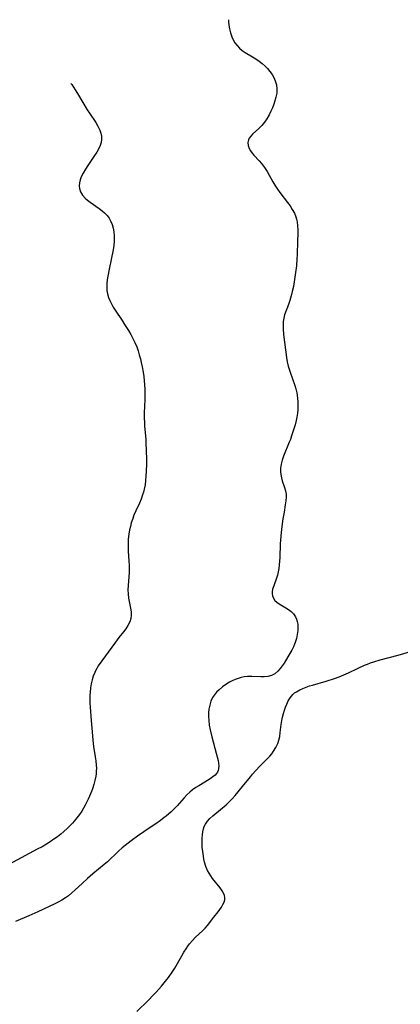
# Model space of a CAD drawing. Header units: inches. Extents: x 1073367 to 1082519, y 1569854 to 1574957.
# Tile 477 of 565: x 1079230 to 1079381, y 1574171 to 1574561. Entities that reach past the tile are written whole.
import ezdxf

# ---------------------------------------------------------------- set-up
doc = ezdxf.new("R2010")
doc.units = ezdxf.units.IN
doc.header["$MEASUREMENT"] = 0
doc.layers.add('CGG_CurvaNivelLidar_v1', color=7, linetype='Continuous', lineweight=30, true_color=0x008008)

msp = doc.modelspace()

# ---------------------------------------------------------------- linework, layer by layer
at = {"layer": 'CGG_CurvaNivelLidar_v1'}
for points in [[(1079312.4653, 1574560.9885, 80.5), (1079312.4918, 1574560.3007, 80.5), (1079312.6247, 1574558.8469, 80.5), (1079312.8374, 1574557.4136, 80.5), (1079313.2042, 1574555.7704, 80.5), (1079313.7252, 1574554.1966, 80.5), (1079314.3026, 1574552.9516, 80.5), (1079315.0091, 1574551.7847, 80.5), (1079315.8431, 1574550.7089, 80.5), (1079316.831, 1574549.7092, 80.5), (1079317.9275, 1574548.8068, 80.5), (1079319.1065, 1574547.9891, 80.5), (1079321.953, 1574546.3049, 80.5), (1079323.2687, 1574545.488, 80.5), (1079324.553, 1574544.6108, 80.5), (1079325.786, 1574543.6674, 80.5), (1079326.9451, 1574542.6489, 80.5), (1079327.9373, 1574541.627, 80.5), (1079328.8749, 1574540.4902, 80.5), (1079329.7051, 1574539.2934, 80.5), (1079330.4163, 1574538.0464, 80.5), (1079330.9899, 1574536.7563, 80.5), (1079331.4692, 1574535.132, 80.5), (1079331.6661, 1574533.4717, 80.5), (1079331.5655, 1574531.8748, 80.5), (1079331.2507, 1574530.2614, 80.5), (1079330.8702, 1574528.8821, 80.5), (1079330.4081, 1574527.5005, 80.5), (1079329.8751, 1574526.1273, 80.5), (1079329.2773, 1574524.7739, 80.5), (1079328.5469, 1574523.3189, 80.5), (1079327.6167, 1574521.7403, 80.5), (1079326.6547, 1574520.3807, 80.5), (1079325.6107, 1574519.1199, 80.5), (1079324.5092, 1574517.9709, 80.5), (1079322.0247, 1574515.6891, 80.5), (1079321.2811, 1574514.8774, 80.5), (1079320.6893, 1574514.0251, 80.5), (1079320.3791, 1574513.3609, 80.5), (1079320.2369, 1574512.8841, 80.5), (1079320.1536, 1574512.3581, 80.5), (1079320.2163, 1574511.1591, 80.5), (1079320.6017, 1574509.9728, 80.5), (1079321.1226, 1574509.0646, 80.5), (1079321.7901, 1574508.177, 80.5), (1079322.5588, 1574507.291, 80.5), (1079324.5521, 1574505.1398, 80.5), (1079325.5628, 1574504.0016, 80.5), (1079326.7782, 1574502.4645, 80.5), (1079327.8414, 1574500.8254, 80.5), (1079330.0672, 1574496.7783, 80.5), (1079330.8554, 1574495.4323, 80.5), (1079331.8496, 1574493.9231, 80.5), (1079332.8276, 1574492.5626, 80.5), (1079335.8751, 1574488.5645, 80.5), (1079336.8426, 1574487.2262, 80.5), (1079337.729, 1574485.861, 80.5), (1079338.5571, 1574484.3254, 80.5), (1079339.1248, 1574482.941, 80.5), (1079339.4092, 1574481.973, 80.5), (1079339.6186, 1574480.9807, 80.5), (1079339.818, 1574479.4148, 80.5), (1079339.9047, 1574477.8119, 80.5), (1079339.9152, 1574476.1808, 80.5), (1079339.847, 1574473.4975, 80.5), (1079339.6361, 1574467.8795, 80.5), (1079339.5519, 1574466.2634, 80.5), (1079339.3448, 1574463.5384, 80.5), (1079339.0484, 1574460.8506, 80.5), (1079338.7961, 1574459.0129, 80.5), (1079338.5028, 1574457.1887, 80.5), (1079338.1636, 1574455.3831, 80.5), (1079337.7109, 1574453.3614, 80.5), (1079337.244, 1574451.599, 80.5), (1079336.7285, 1574449.8737, 80.5), (1079336.1749, 1574448.1934, 80.5), (1079334.698, 1574444.1038, 80.5), (1079334.3689, 1574442.8653, 80.5), (1079334.1691, 1574441.4702, 80.5), (1079334.1085, 1574440.033, 80.5), (1079334.1442, 1574438.5601, 80.5), (1079334.3039, 1574436.3782, 80.5), (1079334.9998, 1574430.3332, 80.5), (1079335.416, 1574427.2244, 80.5), (1079335.7333, 1574425.4908, 80.5), (1079336.1392, 1574423.7757, 80.5), (1079336.4806, 1574422.5969, 80.5), (1079336.8634, 1574421.4302, 80.5), (1079338.7518, 1574416.2197, 80.5), (1079339.1701, 1574414.8273, 80.5), (1079339.5336, 1574413.2533, 80.5), (1079339.7067, 1574412.2237, 80.5), (1079339.8319, 1574411.1867, 80.5), (1079339.9302, 1574409.702, 80.5), (1079339.9448, 1574408.2106, 80.5), (1079339.8848, 1574406.717, 80.5), (1079339.755, 1574405.2257, 80.5), (1079339.5316, 1574403.6123, 80.5), (1079339.2626, 1574402.2514, 80.5), (1079338.854, 1574400.6055, 80.5), (1079338.3814, 1574398.969, 80.5), (1079337.4753, 1574396.1978, 80.5), (1079336.9802, 1574394.8293, 80.5), (1079336.5548, 1574393.7247, 80.5), (1079334.2834, 1574388.2315, 80.5), (1079333.7217, 1574386.6295, 80.5), (1079333.2978, 1574385.0359, 80.5), (1079333.0729, 1574383.4471, 80.5), (1079333.0726, 1574382.1583, 80.5), (1079333.2125, 1574380.876, 80.5), (1079333.4586, 1574379.6059, 80.5), (1079333.7751, 1574378.3867, 80.5), (1079334.6258, 1574375.7455, 80.5), (1079334.9984, 1574374.4331, 80.5), (1079335.2401, 1574373.1017, 80.5), (1079335.2982, 1574372.0106, 80.5), (1079335.2027, 1574370.4534, 80.5), (1079334.9714, 1574368.8565, 80.5), (1079334.4514, 1574365.9403, 80.5), (1079334.0246, 1574363.3217, 80.5), (1079333.6045, 1574360.27, 80.5), (1079333.3436, 1574358.0029, 80.5), (1079333.0687, 1574354.9562, 80.5), (1079332.97, 1574353.4298, 80.5), (1079332.7568, 1574348.0975, 80.5), (1079332.6711, 1574346.5976, 80.5), (1079332.5438, 1574345.1183, 80.5), (1079332.3573, 1574343.6669, 80.5), (1079332.1184, 1574342.3536, 80.5), (1079331.8169, 1574341.0796, 80.5), (1079331.4561, 1574339.8542, 80.5), (1079330.3619, 1574336.8594, 80.5), (1079329.9293, 1574335.4663, 80.5), (1079329.7518, 1574334.4912, 80.5), (1079329.7273, 1574333.7084, 80.5), (1079329.8662, 1574332.8224, 80.5), (1079330.2317, 1574331.9, 80.5), (1079330.8031, 1574331.0684, 80.5), (1079331.5856, 1574330.3222, 80.5), (1079332.5151, 1574329.6597, 80.5), (1079335.1559, 1574328.1278, 80.5), (1079336.2594, 1574327.4469, 80.5), (1079337.2868, 1574326.6733, 80.5), (1079338.2459, 1574325.6953, 80.5), (1079339.0131, 1574324.5648, 80.5), (1079339.4196, 1574323.6748, 80.5), (1079339.7105, 1574322.7251, 80.5), (1079339.8945, 1574321.6937, 80.5), (1079339.9696, 1574320.6234, 80.5), (1079339.9117, 1574319.0904, 80.5), (1079339.6928, 1574317.5256, 80.5), (1079339.3352, 1574315.949, 80.5), (1079338.8506, 1574314.3799, 80.5), (1079338.6112, 1574313.7313, 80.5), (1079338.1901, 1574312.7251, 80.5), (1079337.5218, 1574311.3423, 80.5), (1079336.7872, 1574309.9904, 80.5), (1079336.0101, 1574308.6694, 80.5), (1079334.4795, 1574306.251, 80.5), (1079333.7384, 1574305.1682, 80.5), (1079332.9802, 1574304.1524, 80.5), (1079331.9597, 1574302.9874, 80.5), (1079330.8215, 1574302.0434, 80.5), (1079329.5015, 1574301.3826, 80.5), (1079328.0352, 1574300.994, 80.5), (1079326.6528, 1574300.848, 80.5), (1079325.2122, 1574300.8257, 80.5), (1079321.7512, 1574300.9174, 80.5), (1079319.9986, 1574300.8838, 80.5), (1079318.637, 1574300.7481, 80.5), (1079317.4355, 1574300.5131, 80.5), (1079316.2516, 1574300.1782, 80.5), (1079315.0922, 1574299.7583, 80.5), (1079313.9587, 1574299.2606, 80.5), (1079312.8579, 1574298.6897, 80.5), (1079311.4034, 1574297.7897, 80.5), (1079310.0315, 1574296.7832, 80.5), (1079308.7537, 1574295.6917, 80.5), (1079307.7589, 1574294.7085, 80.5), (1079306.8845, 1574293.6888, 80.5), (1079306.1488, 1574292.594, 80.5), (1079305.4729, 1574291.1204, 80.5), (1079304.997, 1574289.5342, 80.5), (1079304.686, 1574287.945, 80.5), (1079304.5456, 1574286.5151, 80.5), (1079304.5203, 1574285.0503, 80.5), (1079304.6006, 1574283.5628, 80.5), (1079304.8345, 1574281.7103, 80.5), (1079305.1899, 1574279.8524, 80.5), (1079305.8938, 1574277.0343, 80.5), (1079307.6289, 1574270.5963, 80.5), (1079308.3181, 1574267.6755, 80.5), (1079308.5032, 1574266.6282, 80.5), (1079308.6049, 1574265.6328, 80.5), (1079308.547, 1574264.3861, 80.5), (1079308.3714, 1574263.6892, 80.5), (1079308.0804, 1574263.0488, 80.5), (1079307.6715, 1574262.4671, 80.5), (1079307.1625, 1574261.929, 80.5), (1079306.2551, 1574261.163, 80.5), (1079305.2146, 1574260.4216, 80.5), (1079303.0669, 1574259.0836, 80.5), (1079300.6656, 1574257.6934, 80.5), (1079299.4722, 1574256.9375, 80.5), (1079298.2557, 1574256.0557, 80.5), (1079297.0906, 1574255.0929, 80.5), (1079295.9541, 1574254.0342, 80.5), (1079294.8829, 1574252.9134, 80.5), (1079292.1272, 1574249.7098, 80.5), (1079290.9828, 1574248.5391, 80.5), (1079289.7709, 1574247.4114, 80.5), (1079287.7703, 1574245.6741, 80.5), (1079287.0121, 1574245.0487, 80.5), (1079285.5036, 1574243.8877, 80.5), (1079284.0958, 1574242.8843, 80.5), (1079282.6573, 1574241.9136, 80.5), (1079278.8679, 1574239.4639, 80.5), (1079276.3967, 1574237.7353, 80.5), (1079273.9497, 1574235.9239, 80.5), (1079271.5317, 1574234.0429, 80.5), (1079270.3571, 1574233.0651, 80.5), (1079268.9077, 1574231.7778, 80.5), (1079264.4631, 1574227.5635, 80.5), (1079263.1834, 1574226.4481, 80.5), (1079258.7451, 1574222.8017, 80.5), (1079256.5811, 1574220.9454, 80.5), (1079254.6019, 1574219.1701, 80.5), (1079251.6166, 1574216.3942, 80.5), (1079250.3379, 1574215.248, 80.5), (1079249.0232, 1574214.1593, 80.5), (1079247.8607, 1574213.3043, 80.5), (1079246.4283, 1574212.3939, 80.5), (1079244.9459, 1574211.5668, 80.5), (1079243.4227, 1574210.794, 80.5), (1079236.9057, 1574207.7572, 80.5), (1079233.3477, 1574206.152, 80.5), (1079228.0715, 1574203.9222, 80.5)], [(1079250.0129, 1574535.7364, 80), (1079250.3374, 1574535.303, 80), (1079251.0426, 1574534.2807, 80), (1079251.7157, 1574533.234, 80), (1079252.5896, 1574531.7812, 80), (1079254.6955, 1574528.1397, 80), (1079256.4335, 1574525.3061, 80), (1079257.3314, 1574523.9284, 80), (1079259.823, 1574520.2771, 80), (1079260.7266, 1574518.7911, 80), (1079261.4663, 1574517.2862, 80), (1079261.8931, 1574516.0567, 80), (1079262.1416, 1574514.8141, 80), (1079262.1806, 1574513.568, 80), (1079261.9976, 1574512.374, 80), (1079261.6283, 1574511.1875, 80), (1079261.1099, 1574510.0106, 80), (1079260.3175, 1574508.5823, 80), (1079259.406, 1574507.1658, 80), (1079256.7332, 1574503.3231, 80), (1079255.7559, 1574501.8091, 80), (1079254.8707, 1574500.2877, 80), (1079254.1296, 1574498.7626, 80), (1079253.6883, 1574497.5735, 80), (1079253.3905, 1574496.3918, 80), (1079253.2687, 1574495.2366, 80), (1079253.3623, 1574494.121, 80), (1079253.8252, 1574492.7931, 80), (1079254.6103, 1574491.5483, 80), (1079255.6447, 1574490.3885, 80), (1079256.5776, 1574489.5521, 80), (1079257.5948, 1574488.7581, 80), (1079261.2517, 1574486.2266, 80), (1079262.3534, 1574485.3759, 80), (1079263.3849, 1574484.4615, 80), (1079264.3191, 1574483.4736, 80), (1079265.1247, 1574482.3996, 80), (1079265.7303, 1574481.3249, 80), (1079266.2988, 1574479.9456, 80), (1079266.7174, 1574478.4902, 80), (1079267.0009, 1574476.9786, 80), (1079267.1555, 1574475.4273, 80), (1079267.1793, 1574473.8496, 80), (1079267.1582, 1574473.3446, 80), (1079266.9869, 1574471.5917, 80), (1079266.7025, 1574469.8281, 80), (1079265.1437, 1574462.2201, 80), (1079264.6491, 1574459.5025, 80), (1079264.4362, 1574458.0125, 80), (1079264.2878, 1574456.5674, 80), (1079264.231, 1574455.1423, 80), (1079264.3059, 1574453.739, 80), (1079264.5402, 1574452.3849, 80), (1079264.9223, 1574451.0567, 80), (1079265.435, 1574449.7579, 80), (1079266.0714, 1574448.4745, 80), (1079266.7982, 1574447.2148, 80), (1079267.5878, 1574445.9687, 80), (1079270.3541, 1574441.8428, 80), (1079271.3091, 1574440.3682, 80), (1079272.812, 1574437.9401, 80), (1079273.7194, 1574436.3859, 80), (1079274.5756, 1574434.8079, 80), (1079275.357, 1574433.197, 80), (1079276.093, 1574431.4141, 80), (1079276.6298, 1574429.8893, 80), (1079277.1061, 1574428.3417, 80), (1079277.5303, 1574426.776, 80), (1079277.9076, 1574425.1959, 80), (1079278.2403, 1574423.6041, 80), (1079278.6287, 1574421.3741, 80), (1079278.8636, 1574419.7144, 80), (1079279.0551, 1574418.0499, 80), (1079279.2012, 1574416.3822, 80), (1079279.2967, 1574414.7127, 80), (1079279.3315, 1574412.3246, 80), (1079279.2875, 1574410.5801, 80), (1079279.0643, 1574405.3638, 80), (1079279.0559, 1574403.1061, 80), (1079279.1157, 1574401.6802, 80), (1079279.2329, 1574399.987, 80), (1079279.6714, 1574394.9097, 80), (1079279.7636, 1574393.4867, 80), (1079279.8801, 1574390.4175, 80), (1079279.9473, 1574386.869, 80), (1079279.9371, 1574385.0947, 80), (1079279.8419, 1574382.1246, 80), (1079279.7402, 1574380.3549, 80), (1079279.5884, 1574378.5977, 80), (1079279.3706, 1574376.8593, 80), (1079279.0655, 1574375.1469, 80), (1079278.7549, 1574373.8592, 80), (1079278.4329, 1574372.8071, 80), (1079277.8337, 1574371.209, 80), (1079277.1477, 1574369.6281, 80), (1079275.6951, 1574366.4803, 80), (1079274.9847, 1574364.8254, 80), (1079274.3556, 1574363.1404, 80), (1079273.9334, 1574361.7707, 80), (1079273.5763, 1574360.3811, 80), (1079273.2744, 1574358.9769, 80), (1079272.9777, 1574357.2636, 80), (1079272.756, 1574355.3759, 80), (1079272.6535, 1574353.4787, 80), (1079272.6593, 1574352.0416, 80), (1079272.7183, 1574350.6038, 80), (1079272.9859, 1574346.5558, 80), (1079273.058, 1574345.0369, 80), (1079273.0771, 1574343.5247, 80), (1079273.0299, 1574342.0771, 80), (1079272.6402, 1574336.9893, 80), (1079272.578, 1574335.3125, 80), (1079272.6366, 1574333.6623, 80), (1079272.8572, 1574331.9963, 80), (1079273.6627, 1574327.9582, 80), (1079273.8536, 1574326.5874, 80), (1079273.9105, 1574325.2462, 80), (1079273.7714, 1574323.9428, 80), (1079273.3207, 1574322.5177, 80), (1079272.6131, 1574321.1373, 80), (1079271.7195, 1574319.7874, 80), (1079270.8493, 1574318.6421, 80), (1079268.9741, 1574316.3273, 80), (1079267.6167, 1574314.5765, 80), (1079260.8683, 1574305.1104, 80), (1079260.2596, 1574304.1456, 80), (1079259.7097, 1574303.1528, 80), (1079259.4271, 1574302.5668, 80), (1079258.8445, 1574301.0975, 80), (1079258.3871, 1574299.5726, 80), (1079258.035, 1574298.0052, 80), (1079257.7747, 1574296.406, 80), (1079257.5991, 1574294.7835, 80), (1079257.5205, 1574293.5016, 80), (1079257.4981, 1574292.0773, 80), (1079257.5432, 1574290.4452, 80), (1079257.6414, 1574288.8063, 80), (1079258.0856, 1574283.5092, 80), (1079258.512, 1574277.4194, 80), (1079258.6618, 1574275.7649, 80), (1079258.975, 1574273.2807, 80), (1079259.6756, 1574269.1634, 80), (1079259.917, 1574267.5167, 80), (1079260.0739, 1574265.8705, 80), (1079260.1108, 1574264.6685, 80), (1079260.0733, 1574263.4683, 80), (1079259.9802, 1574262.4542, 80), (1079259.8346, 1574261.4442, 80), (1079259.4908, 1574259.7736, 80), (1079259.0434, 1574258.1151, 80), (1079258.5139, 1574256.4691, 80), (1079258.1217, 1574255.3773, 80), (1079257.3722, 1574253.4992, 80), (1079256.862, 1574252.3474, 80), (1079255.6922, 1574249.9808, 80), (1079255.0235, 1574248.7752, 80), (1079254.3062, 1574247.5988, 80), (1079253.3768, 1574246.2386, 80), (1079252.3767, 1574244.9263, 80), (1079251.3143, 1574243.6599, 80), (1079250.6278, 1574242.8991, 80), (1079249.9217, 1574242.1549, 80), (1079248.4603, 1574240.7176, 80), (1079247.2275, 1574239.603, 80), (1079245.954, 1574238.5324, 80), (1079244.6422, 1574237.5069, 80), (1079243.2335, 1574236.487, 80), (1079241.7903, 1574235.5135, 80), (1079240.3177, 1574234.5824, 80), (1079238.5833, 1574233.5585, 80), (1079236.6893, 1574232.5158, 80), (1079230.2413, 1574229.1364, 80), (1079221.8786, 1574224.6832, 80)], [(1079276.1306, 1574168.2889, 80.5), (1079280.7619, 1574172.808, 80.5), (1079282.6658, 1574174.7664, 80.5), (1079283.7689, 1574175.9496, 80.5), (1079285.9539, 1574178.3766, 80.5), (1079287.0249, 1574179.6271, 80.5), (1079288.056, 1574180.9067, 80.5), (1079288.6879, 1574181.7452, 80.5), (1079290.1155, 1574183.8286, 80.5), (1079291.1369, 1574185.493, 80.5), (1079293.9476, 1574190.3932, 80.5), (1079294.7733, 1574191.7636, 80.5), (1079295.628, 1574193.1007, 80.5), (1079296.3256, 1574194.1175, 80.5), (1079297.0556, 1574195.0981, 80.5), (1079298.1339, 1574196.3865, 80.5), (1079299.2801, 1574197.5827, 80.5), (1079302.2198, 1574200.318, 80.5), (1079303.1769, 1574201.3424, 80.5), (1079304.094, 1574202.4163, 80.5), (1079306.7059, 1574205.6135, 80.5), (1079308.3509, 1574207.7029, 80.5), (1079309.0508, 1574208.6847, 80.5), (1079309.6806, 1574209.6549, 80.5), (1079310.2268, 1574210.6028, 80.5), (1079310.6803, 1574211.5507, 80.5), (1079310.9761, 1574212.4739, 80.5), (1079311.0573, 1574213.3831, 80.5), (1079310.8834, 1574214.2838, 80.5), (1079310.495, 1574215.1895, 80.5), (1079309.9461, 1574216.1091, 80.5), (1079309.1701, 1574217.1996, 80.5), (1079306.1675, 1574220.9899, 80.5), (1079305.4466, 1574222.0093, 80.5), (1079304.7782, 1574223.0716, 80.5), (1079304.1811, 1574224.1791, 80.5), (1079303.5032, 1574225.7729, 80.5), (1079302.9807, 1574227.4338, 80.5), (1079302.7076, 1574228.5875, 80.5), (1079302.4868, 1574229.7563, 80.5), (1079302.2246, 1574231.5915, 80.5), (1079302.0599, 1574233.4292, 80.5), (1079301.9972, 1574235.2234, 80.5), (1079302.0206, 1574236.9797, 80.5), (1079302.0919, 1574238.2267, 80.5), (1079302.2386, 1574239.4349, 80.5), (1079302.4996, 1574240.5967, 80.5), (1079302.8409, 1574241.5468, 80.5), (1079303.2953, 1574242.4485, 80.5), (1079304.1157, 1574243.6265, 80.5), (1079305.1042, 1574244.7189, 80.5), (1079306.2138, 1574245.7489, 80.5), (1079309.2672, 1574248.2533, 80.5), (1079311.5232, 1574250.1868, 80.5), (1079312.768, 1574251.3488, 80.5), (1079313.9516, 1574252.5447, 80.5), (1079315.0569, 1574253.7722, 80.5), (1079318.0672, 1574257.3795, 80.5), (1079321.1166, 1574261.2239, 80.5), (1079322.0239, 1574262.2786, 80.5), (1079324.7765, 1574265.2399, 80.5), (1079327.9632, 1574268.4463, 80.5), (1079328.7917, 1574269.3758, 80.5), (1079329.5711, 1574270.3374, 80.5), (1079330.2969, 1574271.3269, 80.5), (1079331.2277, 1574272.7978, 80.5), (1079331.9738, 1574274.3457, 80.5), (1079332.4307, 1574275.7555, 80.5), (1079332.7492, 1574277.2238, 80.5), (1079332.9745, 1574278.7321, 80.5), (1079333.3408, 1574281.958, 80.5), (1079333.5622, 1574283.4881, 80.5), (1079333.8404, 1574284.8789, 80.5), (1079334.1878, 1574286.2457, 80.5), (1079334.5961, 1574287.5803, 80.5), (1079335.0375, 1574288.8155, 80.5), (1079335.5261, 1574290.0014, 80.5), (1079336.1493, 1574291.2941, 80.5), (1079336.8386, 1574292.4773, 80.5), (1079337.3628, 1574293.2147, 80.5), (1079337.952, 1574293.8691, 80.5), (1079338.6326, 1574294.4342, 80.5), (1079339.3933, 1574294.9296, 80.5), (1079340.7142, 1574295.631, 80.5), (1079341.9153, 1574296.1859, 80.5), (1079343.1818, 1574296.7075, 80.5), (1079344.5054, 1574297.1834, 80.5), (1079345.7465, 1574297.568, 80.5), (1079351.168, 1574299.1079, 80.5), (1079354.4549, 1574300.1645, 80.5), (1079356.3015, 1574300.8228, 80.5), (1079358.1267, 1574301.5351, 80.5), (1079359.9737, 1574302.337, 80.5), (1079363.776, 1574304.1908, 80.5), (1079366.3499, 1574305.3764, 80.5), (1079367.5341, 1574305.8602, 80.5), (1079368.7335, 1574306.3051, 80.5), (1079370.0089, 1574306.7303, 80.5), (1079372.5924, 1574307.4824, 80.5), (1079379.688, 1574309.378, 80.5), (1079385.4898, 1574311.0725, 80.5)]]:
    msp.add_polyline3d(points, dxfattribs=at)

doc.saveas('drawing.dxf')
